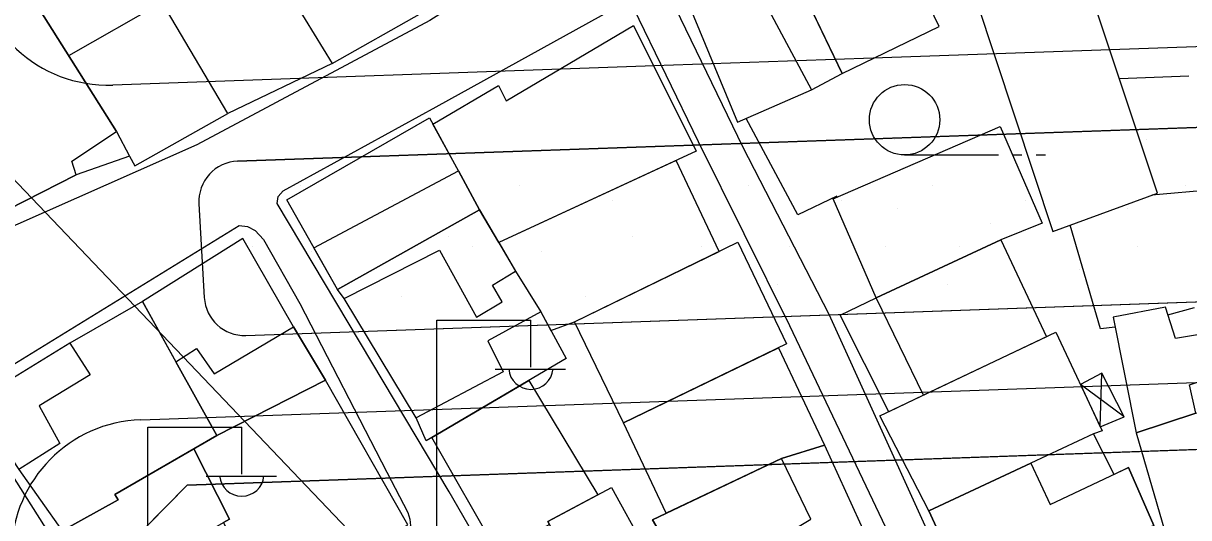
# Model space of a CAD drawing. Extents: x 417997 to 421451, y 4451742 to 4455216.
# Drawn here: x 419839.5 to 419926.4, y 4453379.8 to 4453416.7 of the extents above; entities that cross this region are included whole.
import ezdxf

# ---------------------------------------------------------------- set-up
doc = ezdxf.new("R2010")
doc.units = 0
for name, color, linetype in [('ADAKENARI', 7, 'Continuous'), ('B_Mesken', 7, 'Continuous'), ('B_Sundurma', 7, 'Continuous'), ('B_Teras', 7, 'Continuous'), ('Default', 7, 'Continuous'), ('KALDIRIM', 7, 'Continuous'), ('PL_AYA_PARK_DINLENME', 7, 'Continuous'), ('PL_TİCK', 7, 'Continuous'), ('S_Elektrik_Diregi', 7, 'Continuous'), ('S_Tek_Agac', 7, 'Continuous'), ('Sinir_Duvar_tek_tarafa_ait', 7, 'Continuous'), ('Sinir_Ist_Duvari', 7, 'Continuous'), ('SN_3_DERECE_KAYNAK_KORUMA', 7, 'Continuous'), ('TR_PARKALANI', 7, 'Continuous'), ('TR_TİCK', 7, 'Continuous'), ('Yol_Sose', 7, 'Continuous')]:
    doc.layers.add(name, color=color, linetype=linetype)

# ---------------------------------------------------------------- blocks, each defined once
blk = doc.blocks.new('POINT_DISPLAY')
at = {"layer": 'Default'}
blk.add_line((0, 0), (0, 0), dxfattribs=at)

msp = doc.modelspace()

# ---------------------------------------------------------------- linework, layer by layer
at = {"layer": 'ADAKENARI'}
for p, q in [((419855.491, 4453406.384), (419943.981, 4453409.503)), ((419855.491, 4453406.384), (419943.981, 4453409.503)), ((419852.602, 4453403.216), (419853, 4453396.225)), ((419852.602, 4453403.216), (419853, 4453396.225)), ((419856.101, 4453393.398), (419944.438, 4453396.511)), ((419856.101, 4453393.398), (419944.438, 4453396.511)), ((419851.724, 4453382.237), (419949.654, 4453385.688)), ((419851.724, 4453382.237), (419949.654, 4453385.688)), ((419846.619, 4453377.062), (419851.724, 4453382.237)), ((419846.619, 4453377.062), (419851.724, 4453382.237))]:
    msp.add_line(p, q, dxfattribs=at)
for centre, start, end in [((419855.597, 4453403.386), 92.01824, 183.26422), ((419855.597, 4453403.386), 92.01824, 183.26422), ((419855.996, 4453396.396), 183.26422, 272.01824), ((419855.996, 4453396.396), 183.26422, 272.01824)]:
    msp.add_arc(centre, 3, start, end, dxfattribs=at)
at = {"layer": 'B_Mesken'}
for points in [[(419861.031, 4453430.489), (419858.36, 4453428.924), (419858.075, 4453429.406), (419854.344, 4453427.118), (419854.475, 4453426.801), (419862.542, 4453413.672), (419869.23, 4453417.437), (419868.588, 4453418.431)], [(419897.021, 4453420.321), (419900.576, 4453412.92), (419907.796, 4453416.423), (419905.94, 4453420.308), (419902.661, 4453427.705), (419895.274, 4453424.118)], [(419847.318, 4453422.436), (419854.475, 4453426.801), (419862.542, 4453413.672), (419854.751, 4453409.928), (419849.858, 4453418.224)], [(419895.274, 4453424.118), (419888.243, 4453420.216), (419892.78, 4453409.293), (419898.294, 4453411.699), (419900.576, 4453412.92), (419897.285, 4453419.772), (419897.021, 4453420.321)], [(419849.858, 4453418.224), (419847.318, 4453422.436), (419840.338, 4453418.277), (419842.889, 4453414.242), (419846.463, 4453408.587), (419847.434, 4453406.769), (419847.824, 4453406.044), (419854.751, 4453409.928)], [(419924.088, 4453404), (419918.606, 4453420.499), (419910.557, 4453418.416), (419916.277, 4453401.141)], [(419846.463, 4453408.587), (419847.434, 4453406.769), (419843.459, 4453405.368), (419833.18, 4453400.162), (419832.951, 4453400.595), (419830.537, 4453399.618), (419829.571, 4453400.043), (419825.771, 4453408.068), (419826.071, 4453408.978), (419835.158, 4453415.035), (419840.338, 4453418.277)], [(419889.687, 4453407.127), (419874.968, 4453400.319), (419873.537, 4453402.754), (419871.951, 4453405.669), (419870.056, 4453409.15), (419874.945, 4453412.038), (419875.51, 4453410.877), (419885.006, 4453416.493)], [(419859.167, 4453403.5), (419869.806, 4453409.61), (419873.537, 4453402.754), (419862.93, 4453396.811)], [(419903.121, 4453396.2), (419899.915, 4453403.574), (419912.348, 4453408.965), (419915.499, 4453401.766), (419912.401, 4453400.534)], [(419891.39, 4453399.663), (419888.192, 4453406.436), (419874.968, 4453400.319), (419876.222, 4453398.187), (419878.105, 4453395.162), (419878.857, 4453393.769), (419880.618, 4453394.412)], [(419863.441, 4453396.159), (419862.93, 4453396.811), (419873.537, 4453402.754), (419876.222, 4453398.187), (419878.105, 4453395.162), (419879.99, 4453391.668), (419869.56, 4453385.544), (419868.792, 4453387.259)], [(419859.664, 4453394.03), (419855.876, 4453400.618), (419848.384, 4453395.93), (419850.882, 4453391.437), (419853.937, 4453385.945), (419862.039, 4453390.064)], [(419900.419, 4453394.914), (419903.121, 4453396.2), (419912.401, 4453400.534), (419915.806, 4453393.301), (419906.651, 4453388.943), (419904.058, 4453387.709)], [(419884.267, 4453386.876), (419880.618, 4453394.412), (419892.805, 4453400.353), (419896.418, 4453392.772)], [(419842.987, 4453392.818), (419835.847, 4453388.455), (419839.173, 4453383.395), (419842.405, 4453378.829), (419846.57, 4453381.15), (419846.32, 4453381.546), (419853.937, 4453385.945), (419848.384, 4453395.93)], [(419920.792, 4453394.751), (419922.497, 4453386.149), (419926.948, 4453387.599), (419926.477, 4453389.715), (419927.666, 4453390.112), (419927.076, 4453393.448), (419925.44, 4453393.177), (419924.679, 4453395.505)], [(419907.039, 4453380.324), (419903.392, 4453387.392), (419916.512, 4453393.637), (419919.962, 4453386.277), (419919.325, 4453386.071), (419914.654, 4453383.869)], [(419887.456, 4453380.148), (419884.267, 4453386.876), (419895.819, 4453392.481), (419899.256, 4453385.223), (419896.049, 4453384.221)], [(419862.039, 4453390.064), (419853.937, 4453385.945), (419852.219, 4453384.953), (419854.871, 4453379.703), (419854.431, 4453379.464), (419857.332, 4453373.064), (419868.171, 4453379.276)], [(419877.198, 4453390.029), (419882.35, 4453381.512), (419878.618, 4453379.517), (419878.738, 4453379.303), (419874.925, 4453377.144), (419869.975, 4453385.788)], [(419922.497, 4453386.149), (419925.009, 4453377.506), (419930.18, 4453379.057), (419929.207, 4453381.779), (419930.613, 4453382.25), (419929.979, 4453385.249), (419928.372, 4453385.01), (419927.613, 4453387.588), (419926.948, 4453387.599)], [(419920.848, 4453383.036), (419919.325, 4453386.071), (419914.654, 4453383.869), (419907.039, 4453380.324), (419910.336, 4453373.11), (419923.827, 4453379.242), (419921.932, 4453383.545)], [(419854.431, 4453379.464), (419854.871, 4453379.703), (419852.219, 4453384.953), (419846.32, 4453381.546), (419846.57, 4453381.15), (419842.405, 4453378.829), (419845.04, 4453373.841), (419850.34, 4453377.089)], [(419899.256, 4453385.223), (419902.387, 4453378.367), (419898.289, 4453376.314), (419892.864, 4453373.694), (419891.754, 4453373.005), (419890.483, 4453375.706), (419889.089, 4453375.1), (419886.434, 4453379.663), (419896.049, 4453384.221)], [(419879.889, 4453368.536), (419877.567, 4453372.245), (419881.525, 4453374.34), (419878.618, 4453379.517), (419883.374, 4453382.06), (419885.773, 4453377.698), (419886.321, 4453378.152), (419888.96, 4453373.6)]]:
    msp.add_lwpolyline(points, close=True, dxfattribs=at)
at = {"layer": 'B_Sundurma'}
for p, q in [((419919.82, 4453386.579), (419919.942, 4453390.585)), ((419921.614, 4453387.32), (419918.339, 4453389.74))]:
    msp.add_line(p, q, dxfattribs=at)
msp.add_lwpolyline([(419919.82, 4453386.579), (419921.614, 4453387.32), (419919.942, 4453390.585), (419918.339, 4453389.74)], close=True, dxfattribs=at)
at = {"layer": 'B_Teras'}
for points in [[(419897.285, 4453419.772), (419894.739, 4453418.326), (419898.294, 4453411.699), (419900.576, 4453412.92)], [(419828.735, 4453408.557), (419833.18, 4453400.162), (419843.459, 4453405.368), (419843.123, 4453406.382), (419846.463, 4453408.587), (419840.338, 4453418.277), (419835.158, 4453415.035), (419836.382, 4453412.753)], [(419847.434, 4453406.769), (419847.824, 4453406.044), (419854.751, 4453409.928), (419849.858, 4453418.224), (419842.889, 4453414.242), (419846.463, 4453408.587)], [(419861.174, 4453399.933), (419871.951, 4453405.669), (419873.537, 4453402.754), (419862.93, 4453396.811)], [(419912.401, 4453400.534), (419915.806, 4453393.301), (419906.651, 4453388.943), (419903.121, 4453396.2)], [(419868.792, 4453387.259), (419863.441, 4453396.159), (419870.535, 4453399.744), (419873.313, 4453394.764), (419875.229, 4453395.905), (419874.509, 4453397.148), (419876.222, 4453398.187), (419878.105, 4453395.162), (419874.152, 4453392.983), (419875.3, 4453390.692)], [(419839.173, 4453383.395), (419842.405, 4453378.829), (419846.57, 4453381.15), (419846.32, 4453381.546), (419853.937, 4453385.945), (419848.384, 4453395.93), (419842.987, 4453392.818), (419844.492, 4453390.448), (419840.688, 4453388.157), (419842.229, 4453385.33)], [(419850.882, 4453391.437), (419852.411, 4453392.411), (419853.734, 4453390.541), (419859.664, 4453394.03), (419862.039, 4453390.064), (419853.937, 4453385.945)], [(419898.289, 4453376.314), (419897.12, 4453379.023), (419898.227, 4453379.691), (419896.049, 4453384.221), (419886.434, 4453379.663), (419889.089, 4453375.1), (419890.483, 4453375.706), (419891.754, 4453373.005), (419892.864, 4453373.694)], [(419907.039, 4453380.324), (419914.654, 4453383.869), (419916.093, 4453380.805), (419921.932, 4453383.545), (419923.827, 4453379.242), (419910.336, 4453373.11)]]:
    msp.add_lwpolyline(points, close=True, dxfattribs=at)
at = {"layer": 'KALDIRIM'}
for p, q in [((419954.992, 4453415.895), (419903.571, 4453414.083)), ((419954.992, 4453415.895), (419903.571, 4453414.083)), ((419886.569, 4453413.483), (419846.171, 4453412.06)), ((419886.569, 4453413.483), (419846.171, 4453412.06)), ((419903.571, 4453414.083), (419886.569, 4453413.483)), ((419903.571, 4453414.083), (419886.569, 4453413.483)), ((419848.27, 4453387.118), (419950.544, 4453390.722)), ((419848.27, 4453387.118), (419950.544, 4453390.722))]:
    msp.add_line(p, q, dxfattribs=at)
for centre, start, end in [((419845.819, 4453422.054), 182.04915, 272.01824), ((419845.819, 4453422.054), 182.04915, 272.01824), ((419848.622, 4453377.124), 92.01824, 178.74965), ((419848.622, 4453377.124), 92.01824, 178.74965)]:
    msp.add_arc(centre, 10, start, end, dxfattribs=at)
at = {"layer": 'PL_AYA_PARK_DINLENME'}
for points in [[(419943.981, 4453409.503), (419855.491, 4453406.384)], [(419943.981, 4453409.503), (419855.491, 4453406.384)], [(419852.602, 4453403.216), (419853, 4453396.225)], [(419852.602, 4453403.216), (419853, 4453396.225)], [(419856.101, 4453393.398), (419944.438, 4453396.511)], [(419856.101, 4453393.398), (419944.438, 4453396.511)]]:
    msp.add_lwpolyline(points, dxfattribs=at)
for centre, start, end in [((419855.597, 4453403.386), 92.01824, 183.26422), ((419855.597, 4453403.386), 92.01824, 183.26422), ((419855.996, 4453396.396), 183.26422, 272.01824), ((419855.996, 4453396.396), 183.26422, 272.01824)]:
    msp.add_arc(centre, 3, start, end, dxfattribs=at)
at = {"layer": 'PL_TİCK'}
msp.add_lwpolyline([(419966.715, 4453281.127), (419969.518, 4453318.432), (419970.802, 4453335.508), (419972.391, 4453356.653), (419966.211, 4453373.835), (419958.116, 4453382.259), (419949.654, 4453385.688), (419851.724, 4453382.237), (419846.619, 4453377.062), (419845.412, 4453321.421), (419845.042, 4453304.361), (419844.657, 4453286.626), (419927.111, 4453282.911), (419966.715, 4453281.127)], dxfattribs=at)
msp.add_lwpolyline([(419966.715, 4453281.127), (419969.518, 4453318.432), (419970.802, 4453335.508), (419972.391, 4453356.653), (419966.211, 4453373.835), (419958.116, 4453382.259), (419949.654, 4453385.688), (419851.724, 4453382.237), (419846.619, 4453377.062), (419845.412, 4453321.421), (419845.042, 4453304.361), (419844.657, 4453286.626), (419927.111, 4453282.911), (419966.715, 4453281.127)], dxfattribs=at)
at = {"layer": 'S_Elektrik_Diregi'}
for p, q in [((419870.358, 4453377.024), (419870.358, 4453394.524)), ((419870.358, 4453394.524), (419877.358, 4453394.524)), ((419877.358, 4453391.024), (419877.358, 4453394.524)), ((419874.698, 4453390.884), (419879.948, 4453390.884)), ((419848.8, 4453369.058), (419848.8, 4453386.558)), ((419848.8, 4453386.558), (419855.8, 4453386.558)), ((419855.8, 4453383.058), (419855.8, 4453386.558)), ((419853.14, 4453382.918), (419858.39, 4453382.918))]:
    msp.add_line(p, q, dxfattribs=at)
for centre in [(419877.359, 4453391.037), (419855.801, 4453383.071)]:
    msp.add_arc(centre, 1.658, 184.83843, 355.14641, dxfattribs=at)
at = {"layer": 'S_Tek_Agac'}
for p, q in [((419905.23, 4453406.849), (419912.23, 4453406.849)), ((419913.28, 4453406.849), (419913.98, 4453406.849)), ((419915.03, 4453406.849), (419915.73, 4453406.849))]:
    msp.add_line(p, q, dxfattribs=at)
msp.add_circle((419905.23, 4453409.474), 2.625, dxfattribs=at)
at = {"layer": 'Sinir_Duvar_tek_tarafa_ait'}
for points in [[(419921.247, 4453412.549), (419926.416, 4453412.739)], [(419900.165, 4453403.771), (419897.273, 4453402.396), (419893.426, 4453409.575)], [(419928.166, 4453404.241), (419923.66, 4453403.843)], [(419924.865, 4453394.936), (419926.852, 4453395.482)]]:
    msp.add_lwpolyline(points, dxfattribs=at)
at = {"layer": 'Sinir_Ist_Duvari'}
msp.add_lwpolyline([(419920.941, 4453394.001), (419919.835, 4453393.886), (419917.571, 4453401.614)], dxfattribs=at)
at = {"layer": 'SN_3_DERECE_KAYNAK_KORUMA'}
msp.add_line((420010.573, 4453225.257), (419772.919, 4453473.957), dxfattribs=at)
msp.add_line((420010.573, 4453225.257), (419772.919, 4453473.957), dxfattribs=at)
at = {"layer": 'TR_TİCK'}
msp.add_lwpolyline([(419927.111, 4453282.911), (419966.715, 4453281.127), (419969.518, 4453318.432), (419970.802, 4453335.508), (419972.391, 4453356.653), (419966.211, 4453373.835), (419958.116, 4453382.259), (419949.654, 4453385.688), (419851.724, 4453382.237), (419846.619, 4453377.062), (419845.412, 4453321.421), (419845.042, 4453304.361), (419844.657, 4453286.626), (419927.111, 4453282.911)], dxfattribs=at)
msp.add_lwpolyline([(419927.111, 4453282.911), (419966.715, 4453281.127), (419969.518, 4453318.432), (419970.802, 4453335.508), (419972.391, 4453356.653), (419966.211, 4453373.835), (419958.116, 4453382.259), (419949.654, 4453385.688), (419851.724, 4453382.237), (419846.619, 4453377.062), (419845.412, 4453321.421), (419845.042, 4453304.361), (419844.657, 4453286.626), (419927.111, 4453282.911)], dxfattribs=at)
at = {"layer": 'Yol_Sose'}
for points in [[(419826.339, 4453401.096), (419825.04, 4453403.133), (419824.496, 4453405.119), (419824.726, 4453407.743), (419825.729, 4453409.104), (419855.168, 4453428.196), (419875.496, 4453441.361), (419886.224, 4453447.854), (419899.661, 4453456.687), (419917.458, 4453468.697), (419922.647, 4453471.935), (419922.749, 4453471.928), (419923.215, 4453472.054), (419923.733, 4453471.848), (419925.984, 4453468.385), (419930.44, 4453461.278), (419930.615, 4453460.658), (419930.443, 4453460.15), (419917.943, 4453452.525), (419902.723, 4453439.854), (419884.404, 4453426.135), (419869.823, 4453416.861), (419852.444, 4453407.598), (419832.283, 4453398.695)], [(419948.865, 4453382.387), (419942.195, 4453408.423), (419935.335, 4453433.134), (419932.174, 4453446.72), (419931.693, 4453447.52), (419931.463, 4453447.841), (419930.145, 4453448.439), (419928.665, 4453448.411), (419920.398, 4453446.378), (419913.384, 4453441.719), (419902.088, 4453431.767), (419887.607, 4453420.737), (419887.454, 4453420.208), (419887.348, 4453419.457), (419893.176, 4453407.425)], [(419863.128, 4453371.867), (419870.147, 4453375.952), (419870.623, 4453376.036), (419871.122, 4453375.778), (419875.899, 4453367.198), (419883.668, 4453354.382), (419895.245, 4453335.382), (419897.863, 4453336.237), (419889.097, 4453351.743), (419879.827, 4453366.936), (419871.272, 4453381.746), (419865.502, 4453391.409), (419858.439, 4453403.223), (419858.503, 4453403.757), (419858.892, 4453404.167), (419870.289, 4453410.442), (419884.298, 4453418.171), (419884.619, 4453418.082), (419885, 4453417.797), (419889.825, 4453407.85), (419896.654, 4453394.143), (419905.04, 4453376.501), (419913.557, 4453359.28), (419923.198, 4453338.077)], [(419925.618, 4453338.645), (419920.004, 4453351.624), (419910.224, 4453371.608), (419899.603, 4453394.962), (419893.159, 4453407.457)], [(419866.614, 4453383.204), (419868.195, 4453380.2), (419868.325, 4453379.714), (419868.377, 4453379.199), (419867.908, 4453378.617), (419856.941, 4453371.834), (419849.188, 4453367.323), (419848.788, 4453367.344), (419848.533, 4453367.599), (419848.138, 4453368.089), (419845.421, 4453372.37), (419835.392, 4453388.16), (419835.439, 4453388.729), (419835.865, 4453389.478), (419855.616, 4453401.595), (419856.238, 4453401.526), (419856.788, 4453401.223), (419857.429, 4453400.546), (419860.139, 4453395.782)], [(419860.139, 4453395.782), (419866.614, 4453383.204)]]:
    msp.add_lwpolyline(points, dxfattribs=at)

# ---------------------------------------------------------------- block references
at = {"layer": 'TR_PARKALANI', "xscale": 0.1, "yscale": 0.10000000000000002}
for p in [(419904.468, 4453408.014), (419904.468, 4453408.014), (419923.272, 4453408.014), (419923.272, 4453408.014), (419860.145, 4453404.548), (419860.145, 4453404.548), (419876.504, 4453404.548), (419876.504, 4453404.548), (419893.615, 4453404.548), (419893.615, 4453404.548), (419907.341, 4453404.548), (419907.341, 4453404.548), (419926.145, 4453404.548), (419926.145, 4453404.548), (419867.051, 4453403.424), (419867.051, 4453403.424), (419883.41, 4453403.424), (419883.41, 4453403.424), (419900.521, 4453403.424), (419900.521, 4453403.424), (419914.247, 4453403.424), (419914.247, 4453403.424), (419904.709, 4453402.856), (419904.709, 4453402.856), (419921.82, 4453402.856), (419921.82, 4453402.856), (419911.615, 4453401.732), (419911.615, 4453401.732), (419854.128, 4453400.788), (419854.128, 4453400.788), (419871.239, 4453400.788), (419871.239, 4453400.788), (419884.965, 4453400.788), (419884.965, 4453400.788), (419856.632, 4453400.032), (419856.632, 4453400.032), (419861.034, 4453399.663), (419861.034, 4453399.663), (419872.991, 4453400.032), (419872.991, 4453400.032), (419878.145, 4453399.663), (419878.145, 4453399.663), (419890.102, 4453400.032), (419890.102, 4453400.032), (419896.623, 4453400.036), (419896.623, 4453400.036), (419903.828, 4453400.032), (419903.828, 4453400.032), (419909.316, 4453400.036), (419909.316, 4453400.036), (419922.632, 4453400.032), (419922.632, 4453400.032), (419918.307, 4453398.34), (419918.307, 4453398.34), (419895.743, 4453397.211), (419895.743, 4453397.211), (419908.435, 4453397.211), (419908.435, 4453397.211), (419867.726, 4453396.271), (419867.726, 4453396.271), (419881.452, 4453396.271), (419881.452, 4453396.271)]:
    msp.add_blockref('POINT_DISPLAY', p, dxfattribs=at)

doc.saveas('drawing.dxf')
